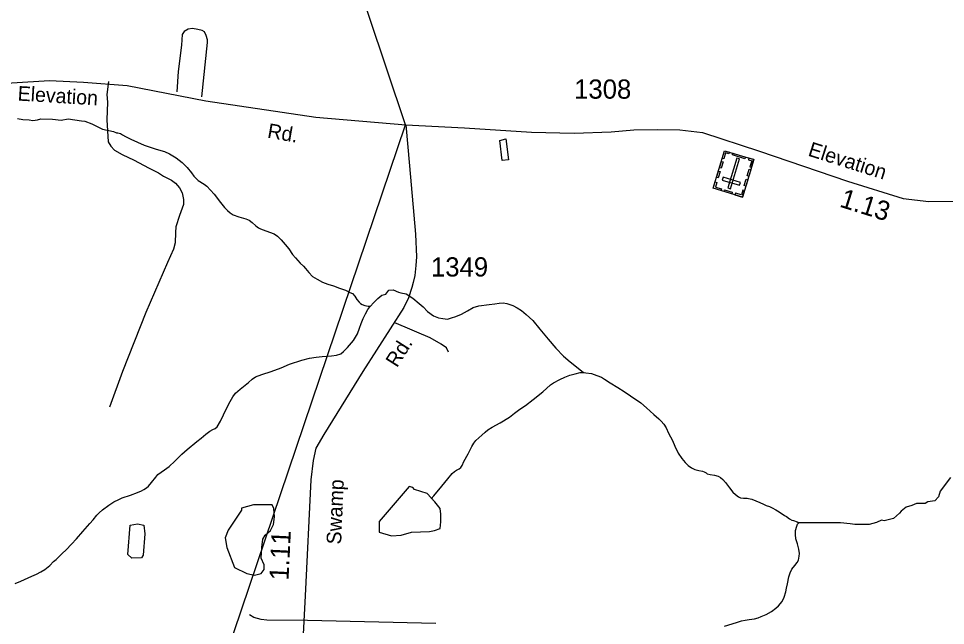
# Model space of a CAD drawing. Extents: x 2082433 to 2279600, y 546599 to 755198.
# Drawn here: x 2153161 to 2159193, y 621207 to 625157 of the extents above; entities that cross this region are included whole.
import ezdxf

# ---------------------------------------------------------------- set-up
doc = ezdxf.new("R2010")
doc.units = 0
for name, color, linetype in [('Exist Boundary Political Fire Districts', 7, 'Continuous'), ('Exist Cultural Cemetery CELL', 7, 'Continuous'), ('Exist Hydrographic Creek Single Shore', 7, 'Continuous'), ('Exist Hydrographic Misc Water Feature', 7, 'Continuous'), ('Exist Hydrographic Pond Over 1500 Sq Ft', 7, 'Continuous'), ('Exist Hydrographic Pond Under 1500 Sq Ft', 7, 'Continuous'), ('Exist Road Non-System Type 51', 7, 'Continuous'), ('Exist Road Secondary Mileage Hundredths English Label', 7, 'Continuous'), ('Exist Road Secondary Type 51 Attributed', 7, 'Continuous'), ('Exist Road Secondary Type 51 Label', 7, 'Continuous'), ('Exist Road Secondary Type 51 Number Label', 7, 'Continuous')]:
    doc.layers.add(name, color=color, linetype=linetype)

msp = doc.modelspace()

# ---------------------------------------------------------------- linework, layer by layer
at = {"layer": 'Exist Boundary Political Fire Districts'}
msp.add_lwpolyline([(2153751.2, 618762.9), (2155677.9, 624465.5), (2154003, 629468)], dxfattribs=at)
at = {"layer": 'Exist Cultural Cemetery CELL'}
for points in [[(2157872.7, 623995.2), (2157682, 624052.3), (2157755, 624296.2), (2157945.7, 624239.2)], [(2157786.7, 624286.7), (2157783.4, 624275.7), (2157762.3, 624282), (2157750.8, 624243.3), (2157740.1, 624246.5), (2157755, 624296.2)], [(2157745.2, 624223.7), (2157732.7, 624182.2), (2157721.8, 624185.5), (2157734.2, 624227)], [(2157776.7, 624054.6), (2157794.6, 624049.2), (2157852.7, 624243.5), (2157834.8, 624248.8)], [(2157887.4, 624244.7), (2157806.1, 624269), (2157809.3, 624279.9), (2157890.6, 624255.6)], [(2157914, 624248.6), (2157910.7, 624237.6), (2157931.8, 624231.3), (2157920.2, 624192.6), (2157930.9, 624189.4), (2157945.7, 624239.1)], [(2157925.7, 624172.2), (2157913.3, 624130.7), (2157902.4, 624133.9), (2157914.8, 624175.4)], [(2157726.2, 624160.6), (2157713.8, 624119.1), (2157702.9, 624122.4), (2157715.3, 624163.9)], [(2157853.2, 624072.1), (2157858.5, 624090), (2157745.7, 624123.8), (2157740.3, 624105.9)], [(2157906.4, 624107.8), (2157894, 624066.3), (2157883.1, 624069.5), (2157895.5, 624111)], [(2157694.4, 624093.8), (2157705.2, 624090.6), (2157696, 624059.8), (2157734.9, 624048.1), (2157731.7, 624037.5), (2157682, 624052.3)], [(2157801.8, 624016.5), (2157752.1, 624031.3), (2157755.4, 624042.2), (2157805.1, 624027.4)], [(2157885.2, 624036.7), (2157874.3, 624040), (2157865.1, 624009.1), (2157826.2, 624020.8), (2157823, 624010.1), (2157872.7, 623995.2)]]:
    msp.add_lwpolyline(points, close=True, dxfattribs=at)
at = {"layer": 'Exist Hydrographic Creek Single Shore'}
for points in [[(2153153.1, 624506), (2153189, 624500.5), (2153229.2, 624496.5), (2153253.2, 624492.9), (2153284.9, 624497), (2153305, 624502.9), (2153381.4, 624501.4), (2153438.2, 624495.1), (2153483.9, 624504.5), (2153528.1, 624496.6), (2153571, 624490.1), (2153592.7, 624488), (2153636.9, 624471.4), (2153706.2, 624436.7), (2153779.5, 624421.8), (2153797.4, 624413.8), (2153807.6, 624413.9), (2153823.6, 624407.8), (2153837.6, 624400), (2153857.7, 624388.1), (2153891.5, 624372.4), (2153977.6, 624333), (2154055.9, 624307.4), (2154110.3, 624291.5), (2154144.1, 624275.8), (2154186.1, 624250), (2154226.3, 624220.4), (2154258.7, 624188.3), (2154286.8, 624152.4), (2154301, 624130.9), (2154314.9, 624117), (2154329.1, 624102.7), (2154368.8, 624079.2), (2154385.2, 624065.4), (2154433.6, 624013.5), (2154475.7, 623959.6), (2154501.9, 623926.1), (2154520.2, 623907.9), (2154538.4, 623892.2), (2154558.1, 623880.3), (2154594, 623866.3), (2154640.3, 623852.9), (2154660.6, 623844.9), (2154680.5, 623828.9), (2154704.9, 623807), (2154722.6, 623795.4), (2154734.7, 623787.5), (2154770.5, 623775.6), (2154824.7, 623755.6), (2154846.8, 623740.1), (2154869.2, 623716), (2154895.2, 623686.2), (2154919.4, 623658.6), (2154943.6, 623620.4), (2154963.9, 623598.7), (2154993.8, 623565), (2155016.2, 623545), (2155027.9, 623529), (2155050.4, 623503.3), (2155074.6, 623477.4), (2155104.4, 623459.5), (2155138.4, 623441.7), (2155172.6, 623428.1), (2155210.6, 623416.2), (2155248.7, 623402.4), (2155288.9, 623388.6), (2155317.2, 623374.6), (2155334.8, 623366.6), (2155348.8, 623350.7), (2155363.1, 623329.1), (2155377.1, 623311.2), (2155386.9, 623301.2), (2155397, 623295.2), (2155415, 623289.2), (2155437, 623285.5), (2155451.1, 623285.4)], [(2155451.1, 623285.4), (2155471.2, 623307.5), (2155498.9, 623335.7), (2155524.7, 623355.7), (2155550.4, 623364), (2155569.9, 623389.4), (2155599.4, 623391.1), (2155633.3, 623376.6), (2155649.5, 623372.5), (2155682.2, 623366.2), (2155727, 623336.7), (2155767.3, 623302.7), (2155794, 623280.5), (2155821.2, 623249.7), (2155861.2, 623221.7), (2155893.2, 623210), (2155921.7, 623204.1), (2155951.6, 623200.4), (2155979.3, 623208.3), (2156007.4, 623218.7), (2156043.7, 623232.7), (2156083.1, 623255.1), (2156119.2, 623277.2), (2156156.9, 623287.3), (2156222.9, 623295.6), (2156261.1, 623300), (2156289, 623304.3), (2156314.8, 623306.5), (2156338.8, 623302.4), (2156357, 623296.5), (2156376.9, 623288.6), (2156405.2, 623274.9), (2156433.3, 623256.9), (2156465.1, 623231), (2156507.3, 623191.4), (2156553.7, 623135.7), (2156606.2, 623070.2), (2156656.4, 623012.3), (2156706.6, 622958.9), (2156750.7, 622923), (2156780.9, 622899), (2156827.2, 622861.1), (2156839.1, 622853.3)], [(2155846.2, 622030.1), (2155864.1, 622050.1), (2155915.6, 622114.4), (2155955.1, 622160.8), (2155983.2, 622196.7), (2155997.2, 622208.8), (2156010.9, 622216.9), (2156027.1, 622227), (2156039, 622235.3), (2156048.6, 622247.2), (2156058.5, 622273.3), (2156086.4, 622323.4), (2156110.1, 622371.4), (2156124.1, 622393.6), (2156136.2, 622409.6), (2156155.7, 622427.8), (2156175.8, 622445.8), (2156197.9, 622463.9), (2156215.3, 622479.9), (2156243.4, 622498), (2156295.1, 622524.7), (2156355, 622562.7), (2156388.6, 622588.8), (2156422.9, 622615.3), (2156460.4, 622639.2), (2156510.6, 622677.5), (2156572.1, 622728.2), (2156621.5, 622772.2), (2156641.6, 622786.2), (2156683.3, 622808.7), (2156715.5, 622822.9), (2156747.7, 622835), (2156783.3, 622845.1), (2156815.3, 622853.2), (2156839.1, 622853.3)], [(2156839.1, 622853.3), (2156853.3, 622851.5), (2156889.3, 622845.7), (2156923, 622834.1), (2156953.3, 622822.2), (2156973.4, 622810.2), (2157011.6, 622786.2), (2157059.7, 622754.6), (2157101.8, 622728.8), (2157144, 622701.3), (2157210.5, 622655.6), (2157246.3, 622623.8), (2157294.7, 622580), (2157326.7, 622552.5), (2157342.7, 622536.2), (2157358.9, 622516.3), (2157374.9, 622492.5), (2157390.9, 622458.8), (2157403.4, 622434.6), (2157415.7, 622410.8), (2157431.7, 622374.8), (2157453.9, 622328.8), (2157478.1, 622293.1), (2157498.1, 622267.4), (2157518.4, 622247.3), (2157540.6, 622231.8), (2157562.3, 622221.6), (2157588.6, 622216), (2157612.6, 622212), (2157622.6, 622206), (2157634.7, 622200.1), (2157642.7, 622194), (2157661, 622188.4), (2157688.6, 622184.3), (2157712.8, 622178.6), (2157728.6, 622168.9), (2157744.4, 622156.7), (2157761, 622136.8), (2157787.3, 622102.8), (2157809, 622075.2), (2157825.6, 622059.3), (2157845.3, 622043.3), (2157859.2, 622037.6), (2157879.3, 622035.3), (2157901.5, 622035.6), (2157911.3, 622033.7), (2157933.5, 622028), (2157983.7, 622006.2), (2158007.5, 621996.1), (2158025.7, 621988.5), (2158047.9, 621980.7), (2158065.7, 621972.7), (2158089.7, 621959), (2158109.8, 621947), (2158145.9, 621923.3), (2158158.2, 621915.3), (2158177.9, 621901.4), (2158192.2, 621893.1), (2158203.9, 621889.3), (2158228.1, 621881.7), (2158238.2, 621875.7)], [(2159225.9, 622169.6), (2159158.5, 622082), (2159147.3, 622043.8), (2159122.5, 622019), (2159077.6, 622012.3), (2159059.6, 622001.1), (2159028.1, 622001.1), (2159003.4, 622001.1), (2158974.2, 621987.6), (2158936, 621976.3), (2158904.5, 621951.6), (2158893.3, 621938.1), (2158855.1, 621902.1), (2158794.4, 621888.7), (2158776.4, 621893.2), (2158744.9, 621877.4), (2158720.2, 621870.7), (2158695.5, 621863.9), (2158603.3, 621863.9), (2158571.8, 621868.4), (2158508.9, 621875.2), (2158238.2, 621875.7)], [(2157754.3, 621203), (2157803.9, 621217.4), (2157839.8, 621229.4), (2157865.8, 621237.6), (2157890, 621241.7), (2157915.6, 621245.9), (2157950.1, 621250.1), (2157973.5, 621256.2), (2157993.6, 621264.5), (2158025.7, 621278.7), (2158061.4, 621298.9), (2158089.3, 621319), (2158106.9, 621335), (2158129.1, 621363.3), (2158142.6, 621391.3), (2158154.7, 621425.2), (2158158.6, 621449.2), (2158164.2, 621477.2), (2158172.4, 621523.5), (2158182.2, 621549.5), (2158193.9, 621573.4), (2158211.9, 621597.8), (2158227.5, 621617.7), (2158235.9, 621631.5), (2158241.5, 621657.8), (2158243.7, 621675.7), (2158239.4, 621703.5), (2158228.7, 621737.6), (2158218.7, 621771.5), (2158216.6, 621799.4), (2158216.2, 621825.5), (2158224.4, 621853.4), (2158230.2, 621865.5), (2158238.2, 621875.7)]]:
    msp.add_lwpolyline(points, dxfattribs=at)
at = {"layer": 'Exist Hydrographic Misc Water Feature'}
for points in [[(2156332.8, 624374), (2156349.4, 624236.1), (2156307.4, 624231.9), (2156292.8, 624363.8), (2156332.8, 624374)], [(2154572.9, 622718.6), (2154602.8, 622744.9), (2154624.5, 622763.1), (2154656.3, 622789.1), (2154680.1, 622809.4), (2154702.1, 622825.6), (2154743.9, 622839.5), (2154805.8, 622859.7), (2154869.4, 622884.2), (2154923.7, 622906.8), (2155005.1, 622933.1), (2155055.2, 622947.4), (2155097.4, 622953.6), (2155137.2, 622957.7), (2155197.1, 622962), (2155229.2, 622966.5), (2155257.3, 622974.4), (2155275, 622988.8), (2155301, 623014.9), (2155340.6, 623060.8), (2155346.3, 623072.9), (2155366.6, 623105.1), (2155380.2, 623141.1), (2155390, 623171.3), (2155403.7, 623205.4), (2155417.7, 623235.3), (2155433.3, 623263.3), (2155447.4, 623281.5), (2155451.1, 623285.4)], [(2153137.9, 621479.2), (2153175.9, 621495.3), (2153247.6, 621527.9), (2153278.2, 621539.9), (2153305.4, 621556), (2153331.7, 621570.3), (2153363.7, 621596.3), (2153389.3, 621622.5), (2153405.1, 621636.7), (2153421.1, 621650.5), (2153444.7, 621674.9), (2153470.9, 621698.9), (2153504.6, 621735.2), (2153538.6, 621771), (2153580.2, 621817.4), (2153623.9, 621869.7), (2153645.6, 621893.9), (2153669.4, 621924), (2153685.2, 621940.2), (2153707.3, 621960), (2153749.4, 621990.2), (2153781.2, 622010.5), (2153812.7, 622026.8), (2153834.9, 622036.9), (2153888.4, 622055.1), (2153934.3, 622073.3), (2153960.4, 622083.6), (2153976.6, 622091.7), (2153994.4, 622101.6), (2154006.3, 622114), (2154026.4, 622137.7), (2154053.7, 622172.1), (2154067.8, 622190.3), (2154087.9, 622204.2), (2154111.5, 622220.1), (2154141.6, 622242.3), (2154177.5, 622276.7), (2154223.1, 622320.9), (2154259.1, 622351.1), (2154320.7, 622403.5), (2154348.5, 622425.6), (2154380.3, 622451.6), (2154406.4, 622472), (2154425.9, 622482), (2154440, 622488), (2154453.9, 622500.1), (2154475.7, 622536.2), (2154495.4, 622578.2), (2154517.3, 622622.4), (2154537, 622664.4), (2154554.8, 622694.5), (2154572.9, 622718.6)]]:
    msp.add_lwpolyline(points, dxfattribs=at)
at = {"layer": 'Exist Hydrographic Pond Over 1500 Sq Ft'}
for points in [[(2155702.1, 622111.3), (2155508.4, 621883.8), (2155508.4, 621814), (2155587.3, 621789.2), (2155650.3, 621793.7), (2155717.9, 621814), (2155835, 621818.5), (2155866.6, 621825.2), (2155904.9, 621838.7), (2155909.4, 621881.5), (2155909.4, 621931.1), (2155904.9, 621967.1), (2155868.8, 622012.2), (2155819.3, 622066.2), (2155738.2, 622091), (2155726.9, 622104.5)], [(2154810.2, 621991.9), (2154690.8, 621991.9), (2154611.9, 621969.4), (2154611.9, 621958.1), (2154524.1, 621827.5), (2154506.1, 621777.9), (2154517.3, 621714.8), (2154566.9, 621584.2), (2154645.7, 621545.9), (2154695.3, 621534.6), (2154740.3, 621545.9), (2154758.4, 621570.7), (2154758.4, 621602.2), (2154740.3, 621645), (2154744.8, 621714.8), (2154751.6, 621768.9), (2154765.1, 621793.7), (2154801.2, 621825.2), (2154819.2, 621863.5), (2154825.9, 621913.1), (2154821.4, 621967.1)]]:
    msp.add_lwpolyline(points, close=True, dxfattribs=at)
at = {"layer": 'Exist Hydrographic Pond Under 1500 Sq Ft'}
msp.add_lwpolyline([(2153886.7, 621859), (2153934, 621868), (2153976.7, 621859), (2153983.5, 621802.7), (2153972.2, 621665.3), (2153961, 621647.3), (2153897.9, 621645), (2153873.1, 621669.8)], close=True, dxfattribs=at)
at = {"layer": 'Exist Road Non-System Type 51'}
msp.add_line((2155877, 621218.7), (2155041.2, 621239.8), dxfattribs=at)
for points in [[(2154354.3, 624646.7), (2154390.2, 625000.7), (2154390.2, 625018.7), (2154382, 625046.7), (2154371.9, 625070.7), (2154355.8, 625078.6), (2154327.8, 625086.4), (2154293.7, 625092.3), (2154263.8, 625088.1), (2154237.9, 625072), (2154225.9, 625051.8), (2154220.3, 624983.8), (2154199.4, 624811.8), (2154190.2, 624679.8)], [(2153745.8, 624747.2), (2153736.3, 624663.3), (2153740.6, 624611.4), (2153735.3, 624497.3), (2153744, 624353.4), (2153762.2, 624325.6), (2153786.3, 624299.7), (2153834.5, 624271.9), (2153912.8, 624234.4), (2154006.9, 624185.1), (2154071.1, 624153.4), (2154105.2, 624131.5), (2154155.3, 624105.9), (2154181.5, 624085.9), (2154207.7, 624054.2), (2154225.8, 624022.2), (2154234.1, 623978.3), (2154234.3, 623946.3), (2154208.6, 623874.2), (2154185.1, 623800.1), (2154181.2, 623764), (2154179.6, 623698), (2154169.8, 623656), (2154130.4, 623569.9), (2153988.2, 623243.2), (2153836.5, 622860.6), (2153751.8, 622628.1)], [(2155959.1, 622984.5), (2155944.9, 623014.3), (2155911.3, 623037.2), (2155839.3, 623078.1), (2155753.1, 623116.6), (2155677.1, 623148.4), (2155608.5, 623176.2)], [(2155041.2, 621239.8), (2154777.3, 621242.4), (2154739.2, 621246.1), (2154691.2, 621257.9), (2154663, 621275.7)]]:
    msp.add_lwpolyline(points, dxfattribs=at)
at = {"layer": 'Exist Road Secondary Type 51 Attributed'}
for points in [[(2151102, 624266.9), (2151373.8, 624282.5), (2151827.8, 624311.5), (2152012, 624340.8), (2152211.7, 624416.6), (2152404.4, 624500), (2152699.5, 624629.8), (2152908.8, 624699), (2153118.1, 624738.7), (2153361.9, 624753.4), (2153583.8, 624742.9), (2153868.4, 624719.9), (2154379.1, 624621.5), (2155095.9, 624514.7), (2155682, 624464.6)], [(2155682, 624464.6), (2155704.2, 624198.6), (2155744.8, 623752.5), (2155749.7, 623606.6), (2155747.2, 623549.4), (2155739.2, 623483.6), (2155728.4, 623438.8), (2155719.4, 623405.9), (2155697.5, 623338.4), (2155668, 623277.1), (2155401.2, 622860.3), (2155147.6, 622449.7), (2155095.3, 622359.7), (2155077.6, 622279.8), (2155061.8, 622154.5), (2155025.2, 621400.5), (2154978.1, 620487.4), (2154956.1, 619561.8), (2154921.6, 619149.2), (2154890.3, 618826.1)], [(2155682, 624464.6), (2156062.8, 624445), (2156499.3, 624416.9), (2156777.4, 624410.6), (2157018.3, 624420.4), (2157164.8, 624432.1), (2157316.5, 624435.4), (2157465.1, 624433), (2157611.6, 624415.4), (2157983.4, 624294.5), (2158555.5, 624097.9), (2158916.6, 623984.8), (2159084, 623966), (2159400, 623968.1), (2160751, 624012), (2161582.8, 624030.9)]]:
    msp.add_lwpolyline(points, dxfattribs=at)

# ---------------------------------------------------------------- texts
at = {"layer": 'Exist Road Secondary Mileage Hundredths English Label'}
for s, rotation, p in [('1.13', 342.60746, (2158497.7, 623933.5)), ('1.11', 87.21875, (2154917.4, 621497.8))]:
    msp.add_text(s, height=125, rotation=rotation, dxfattribs=at).set_placement(p)
at = {"layer": 'Exist Road Secondary Type 51 Label'}
for s, rotation, p in [('Elevation', 356.53412, (2153153.2, 624623.1)), ('Rd.', 350.2126, (2154775.9, 624382)), ('Elevation', 342.41679, (2158292.8, 624265.5)), ('Rd.', 57.56853, (2155623.5, 622880.2)), ('Swamp', 87.54574, (2155259.7, 621732.9))]:
    msp.add_text(s, height=95, rotation=rotation, dxfattribs=at).set_placement(p)
at = {"layer": 'Exist Road Secondary Type 51 Number Label'}
for s, p in [('1308', (2156776.2, 624635.1)), ('1349', (2155844.7, 623477.9))]:
    msp.add_text(s, height=125, dxfattribs=at).set_placement(p)

doc.saveas('drawing.dxf')
